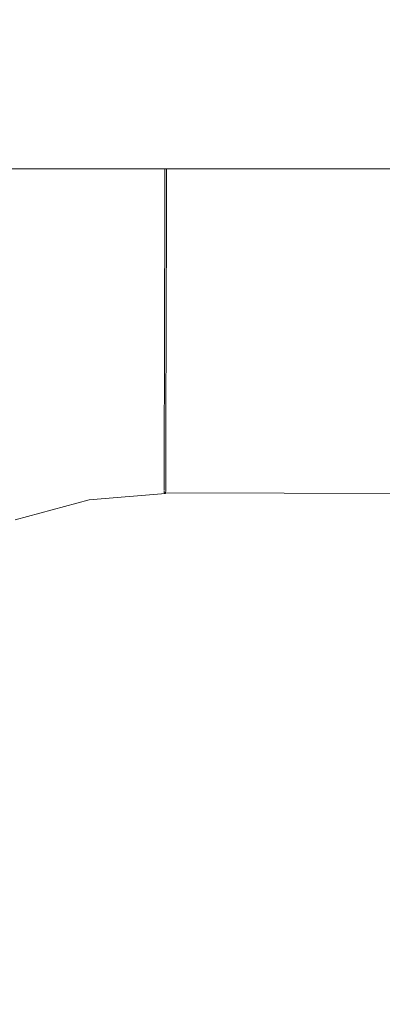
# Model space of a CAD drawing. Header units: millimetres. Extents: x -30280 to 309309, y -17460 to 4378.
# Tile 869 of 1056: x 251556 to 251570, y -13040 to -13002. Entities that reach past the tile are written whole.
import ezdxf

# ---------------------------------------------------------------- set-up
doc = ezdxf.new("R2010")
doc.units = ezdxf.units.MM
doc.header["$MEASUREMENT"] = 0
doc.linetypes.add('Wipeout_Contour', pattern=[1000, 0, -1000])
for name, color, linetype in [('Nuevo_08_E_Envans secs', 7, 'Continuous'), ('Nuevo_09_EI_Mobiliari general', 7, 'Continuous'), ('Nuevo_Ventanas Archicad', 7, 'Continuous')]:
    doc.layers.add(name, color=color, linetype=linetype)
doc.layers.add('Nuevo_09_EI_Mobiliari general_Pluma_Nº__1', color=7, linetype='Continuous', lineweight=5)

# ---------------------------------------------------------------- blocks, each defined once
blk = doc.blocks.new('Elem Sección_541_6', base_point=(235890.588, -13459.976))
at = {"color": 254, "linetype": 'Wipeout_Contour', "lineweight": 0, "ltscale": 1517989.291840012}
blk.add_wipeout([(248979.884, -11359.976), (254508.641, -11359.976), (254508.641, -13457.976), (254654.197, -13457.976), (254654.197, -11012.976), (248979.884, -11012.976)], dxfattribs=at).dxf.layer = 'Nuevo_08_E_Envans secs'
blk = doc.blocks.new('Elem Sección_543_6', base_point=(235890.588, -13459.976))
at = {"color": 254, "linetype": 'Wipeout_Contour', "lineweight": 0, "ltscale": 31165908.05935061}
blk.add_wipeout([(253368.641, -11399.976), (248979.884, -11399.976), (248979.884, -13305.666), (249022.416, -13068.118), (249023.053, -13065.78), (249026.984, -13043.488), (249005.387, -13043.488), (249005.387, -12987.919), (249005.459, -12987.919), (249019.024, -12561.809), (249441.751, -12561.809), (249455.316, -12987.919), (249455.387, -12987.919), (249455.387, -13043.488), (249433.791, -13043.488), (249437.722, -13065.78), (249438.358, -13068.118), (249480.387, -13302.855), (249522.416, -13068.119), (249523.053, -13065.78), (249526.984, -13043.488), (249505.387, -13043.488), (249505.387, -12987.919), (249505.459, -12987.919), (249519.024, -12561.809), (249941.751, -12561.809), (249955.316, -12987.919), (249955.387, -12987.919), (249955.387, -13043.488), (249933.791, -13043.488), (249937.722, -13065.78), (249938.358, -13068.119), (249980.387, -13302.855), (250022.416, -13068.119), (250023.053, -13065.78), (250026.984, -13043.488), (250005.387, -13043.488), (250005.387, -12987.919), (250005.459, -12987.919), (250019.024, -12561.81), (250441.751, -12561.81), (250455.316, -12987.919), (250455.387, -12987.919), (250455.387, -13043.488), (250433.791, -13043.488), (250437.722, -13065.78), (250438.358, -13068.119), (250480.387, -13302.855), (250522.416, -13068.119), (250523.053, -13065.78), (250526.984, -13043.488), (250505.387, -13043.488), (250505.387, -12987.919), (250505.459, -12987.919), (250519.024, -12561.81), (250941.751, -12561.81), (250955.316, -12987.919), (250955.387, -12987.919), (250955.387, -13043.488), (250933.791, -13043.488), (250937.722, -13065.78), (250938.358, -13068.119), (250980.387, -13302.855), (251022.416, -13068.119), (251023.053, -13065.78), (251026.984, -13043.488), (251005.387, -13043.488), (251005.387, -12987.919), (251005.459, -12987.919), (251019.024, -12561.81), (251441.751, -12561.81), (251455.316, -12987.919), (251455.387, -12987.919), (251455.387, -13043.488), (251433.791, -13043.488), (251437.722, -13065.78), (251438.358, -13068.119), (251480.387, -13302.855), (251522.416, -13068.119), (251523.053, -13065.78), (251526.984, -13043.488), (251505.387, -13043.488), (251505.387, -12987.919), (251505.459, -12987.919), (251519.024, -12561.81), (251941.751, -12561.81), (251955.316, -12987.919), (251955.387, -12987.919), (251955.387, -13043.488), (251933.791, -13043.488), (251937.722, -13065.78), (251938.358, -13068.119), (251980.387, -13302.855), (252022.416, -13068.119), (252023.053, -13065.78), (252026.984, -13043.488), (252005.387, -13043.488), (252005.387, -12987.919), (252005.459, -12987.919), (252019.024, -12561.81), (252441.751, -12561.81), (252455.316, -12987.919), (252455.387, -12987.919), (252455.387, -13043.488), (252433.791, -13043.488), (252437.722, -13065.78), (252438.358, -13068.119), (252480.387, -13302.855), (252522.416, -13068.119), (252523.053, -13065.78), (252526.984, -13043.488), (252505.387, -13043.488), (252505.387, -12987.919), (252505.459, -12987.919), (252519.024, -12561.81), (252941.751, -12561.81), (252955.316, -12987.919), (252955.387, -12987.919), (252955.387, -13043.488), (252933.791, -13043.488), (252937.722, -13065.78), (252938.358, -13068.119), (252999.567, -13409.976), (253368.641, -13409.976)], dxfattribs=at).dxf.layer = 'Nuevo_Ventanas Archicad'
blk = doc.blocks.new('Elem Sección_549_6', base_point=(235890.588, -13459.976))
at = {"color": 254, "linetype": 'Wipeout_Contour', "lineweight": 0, "ltscale": 1008263.756590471}
blk.add_wipeout([(251505.387, -12996.139), (251505.387, -13007.674), (251955.387, -13007.674), (251955.387, -12996.139)], dxfattribs=at).dxf.layer = 'Nuevo_09_EI_Mobiliari general'
at = {"color": 254, "linetype": 'Wipeout_Contour', "lineweight": 0, "ltscale": 9578561.265234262}
blk.add_wipeout([(251543.278, -13043.221), (251543.407, -13043.221), (251543.735, -13043.071), (251549.285, -13041.62), (251554.944, -13041.147), (251554.944, -13041.12), (251730.387, -13041.603), (251905.831, -13041.12), (251905.831, -13041.147), (251911.49, -13041.62), (251917.04, -13043.071), (251917.368, -13043.221), (251917.497, -13043.221), (251915.922, -13034.287), (251915.153, -13031.419), (251913.897, -13028.729), (251912.191, -13026.298), (251910.089, -13024.201), (251907.654, -13022.502), (251904.961, -13021.252), (251902.091, -13020.49), (251899.133, -13020.239), (251899.133, -13020.217), (251743.579, -13020.652), (251743.579, -13020.725), (251730.387, -13020.689), (251717.196, -13020.725), (251717.196, -13020.652), (251561.642, -13020.217), (251561.642, -13020.239), (251558.684, -13020.49), (251555.814, -13021.252), (251553.12, -13022.502), (251550.685, -13024.201), (251548.583, -13026.298), (251546.878, -13028.729), (251545.622, -13031.419), (251544.853, -13034.287)], dxfattribs=at).dxf.layer = 'Nuevo_09_EI_Mobiliari general'
at = {"color": 254, "linetype": 'Wipeout_Contour', "lineweight": 0, "ltscale": 1259452.313465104}
blk.add_wipeout([(251555.937, -13007.674), (251551.345, -13008.893), (251551.733, -13009.967), (251556.629, -13008.668), (251556.456, -13007.674)], dxfattribs=at).dxf.layer = 'Nuevo_09_EI_Mobiliari general'
at = {"color": 254, "linetype": 'Wipeout_Contour', "lineweight": 0, "ltscale": 1259477.865428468}
blk.add_wipeout([(251561.614, -13007.674), (251556.456, -13007.674), (251556.629, -13008.668), (251561.613, -13008.245), (251561.613, -13008.217)], dxfattribs=at).dxf.layer = 'Nuevo_09_EI_Mobiliari general'
at = {"color": 254, "linetype": 'Wipeout_Contour', "lineweight": 0, "ltscale": 1007562.129317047}
blk.add_wipeout([(251556.629, -13008.668), (251551.733, -13009.967), (251552.163, -13011.156), (251556.845, -13009.913)], dxfattribs=at).dxf.layer = 'Nuevo_09_EI_Mobiliari general'
at = {"color": 254, "linetype": 'Wipeout_Contour', "lineweight": 0, "ltscale": 1259478.544541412}
blk.add_wipeout([(251556.629, -13008.668), (251556.845, -13009.913), (251561.609, -13009.508), (251561.609, -13009.481), (251561.613, -13008.245)], dxfattribs=at).dxf.layer = 'Nuevo_09_EI_Mobiliari general'
at = {"color": 254, "linetype": 'Wipeout_Contour', "lineweight": 0, "ltscale": 1007927.904544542}
blk.add_wipeout([(251561.614, -13007.674), (251561.613, -13008.217), (251730.387, -13008.689), (251730.387, -13007.674)], dxfattribs=at).dxf.layer = 'Nuevo_09_EI_Mobiliari general'
at = {"color": 254, "linetype": 'Wipeout_Contour', "lineweight": 0, "ltscale": 1007563.717627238}
blk.add_wipeout([(251556.845, -13009.913), (251552.163, -13011.156), (251552.621, -13012.423), (251557.076, -13011.24)], dxfattribs=at).dxf.layer = 'Nuevo_09_EI_Mobiliari general'
at = {"layer": 'Nuevo_09_EI_Mobiliari general_Pluma_Nº__1', "color": 7, "linetype": 'Continuous', "lineweight": 5}
blk.add_line((251505.387, -13007.674), (251955.387, -13007.674), dxfattribs=at)
at = {"color": 254, "linetype": 'Wipeout_Contour', "lineweight": 0, "ltscale": 1511376.822963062}
blk.add_wipeout([(251561.672, -13009.503), (251556.845, -13009.913), (251557.076, -13011.24), (251561.606, -13010.855), (251561.606, -13010.828), (251561.668, -13010.828)], dxfattribs=at).dxf.layer = 'Nuevo_09_EI_Mobiliari general'
at = {"color": 254, "linetype": 'Wipeout_Contour', "lineweight": 0, "ltscale": 1007928.134409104}
blk.add_wipeout([(251561.613, -13008.217), (251561.609, -13009.481), (251730.387, -13009.952), (251730.387, -13008.689)], dxfattribs=at).dxf.layer = 'Nuevo_09_EI_Mobiliari general'
at = {"color": 254, "linetype": 'Wipeout_Contour', "lineweight": 0, "ltscale": 1007565.383274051}
blk.add_wipeout([(251557.076, -13011.24), (251552.621, -13012.423), (251553.093, -13013.729), (251557.314, -13012.608)], dxfattribs=at).dxf.layer = 'Nuevo_09_EI_Mobiliari general'
at = {"layer": 'Nuevo_09_EI_Mobiliari general_Pluma_Nº__1', "color": 7, "linetype": 'Continuous', "lineweight": 5}
for p, q in [((251561.614, -13007.674), (251561.613, -13008.217)), ((251561.677, -13007.674), (251561.676, -13008.217))]:
    blk.add_line(p, q, dxfattribs=at)
at = {"color": 254, "linetype": 'Wipeout_Contour', "lineweight": 0, "ltscale": 1007582.818359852}
blk.add_wipeout([(251561.668, -13010.85), (251557.076, -13011.24), (251557.314, -13012.608), (251561.664, -13012.239)], dxfattribs=at).dxf.layer = 'Nuevo_09_EI_Mobiliari general'
at = {"color": 254, "linetype": 'Wipeout_Contour', "lineweight": 0, "ltscale": 1511725.02568794}
blk.add_wipeout([(251561.609, -13009.481), (251561.609, -13009.508), (251561.672, -13009.503), (251561.668, -13010.828), (251730.387, -13011.299), (251730.387, -13009.952)], dxfattribs=at).dxf.layer = 'Nuevo_09_EI_Mobiliari general'
at = {"color": 254, "linetype": 'Wipeout_Contour', "lineweight": 0, "ltscale": 1007567.075742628}
blk.add_wipeout([(251557.314, -13012.608), (251553.093, -13013.729), (251553.566, -13015.035), (251557.551, -13013.977)], dxfattribs=at).dxf.layer = 'Nuevo_09_EI_Mobiliari general'
at = {"layer": 'Nuevo_09_EI_Mobiliari general_Pluma_Nº__1', "color": 7, "linetype": 'Continuous', "lineweight": 5}
for p, q in [((251561.613, -13008.217), (251561.609, -13009.481)), ((251561.676, -13008.217), (251561.672, -13009.481))]:
    blk.add_line(p, q, dxfattribs=at)
at = {"color": 254, "linetype": 'Wipeout_Contour', "lineweight": 0, "ltscale": 1007583.567857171}
blk.add_wipeout([(251561.664, -13012.239), (251557.314, -13012.608), (251557.551, -13013.977), (251561.661, -13013.628)], dxfattribs=at).dxf.layer = 'Nuevo_09_EI_Mobiliari general'
at = {"color": 254, "linetype": 'Wipeout_Contour', "lineweight": 0, "ltscale": 1763817.923544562}
blk.add_wipeout([(251561.606, -13010.855), (251561.668, -13010.85), (251561.665, -13012.217), (251730.388, -13012.689), (251743.601, -13012.652), (251743.605, -13011.336), (251561.606, -13010.828)], dxfattribs=at).dxf.layer = 'Nuevo_09_EI_Mobiliari general'
at = {"color": 254, "linetype": 'Wipeout_Contour', "lineweight": 0, "ltscale": 1007568.743770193}
blk.add_wipeout([(251557.551, -13013.977), (251553.566, -13015.035), (251554.024, -13016.302), (251557.782, -13015.304)], dxfattribs=at).dxf.layer = 'Nuevo_09_EI_Mobiliari general'
at = {"layer": 'Nuevo_09_EI_Mobiliari general_Pluma_Nº__1', "color": 7, "linetype": 'Continuous', "lineweight": 5}
for p, q in [((251561.609, -13009.481), (251561.606, -13010.828)), ((251561.672, -13009.481), (251561.668, -13010.828))]:
    blk.add_line(p, q, dxfattribs=at)
at = {"color": 254, "linetype": 'Wipeout_Contour', "lineweight": 0, "ltscale": 1007584.307345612}
blk.add_wipeout([(251561.661, -13013.628), (251557.551, -13013.977), (251557.782, -13015.304), (251561.657, -13014.975)], dxfattribs=at).dxf.layer = 'Nuevo_09_EI_Mobiliari general'
at = {"color": 254, "linetype": 'Wipeout_Contour', "lineweight": 0, "ltscale": 1259853.916539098}
blk.add_wipeout([(251561.661, -13013.607), (251743.597, -13014.115), (251743.601, -13012.725), (251561.665, -13012.217), (251561.664, -13012.239)], dxfattribs=at).dxf.layer = 'Nuevo_09_EI_Mobiliari general'
at = {"color": 254, "linetype": 'Wipeout_Contour', "lineweight": 0, "ltscale": 1007570.336905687}
blk.add_wipeout([(251557.782, -13015.304), (251554.024, -13016.302), (251554.454, -13017.491), (251557.999, -13016.549)], dxfattribs=at).dxf.layer = 'Nuevo_09_EI_Mobiliari general'
at = {"layer": 'Nuevo_09_EI_Mobiliari general_Pluma_Nº__1', "color": 7, "linetype": 'Continuous', "lineweight": 5}
for p, q in [((251561.606, -13010.828), (251561.602, -13012.217)), ((251561.668, -13010.828), (251561.665, -13012.217))]:
    blk.add_line(p, q, dxfattribs=at)
at = {"color": 254, "linetype": 'Wipeout_Contour', "lineweight": 0, "ltscale": 1007585.01462}
blk.add_wipeout([(251561.657, -13014.975), (251557.782, -13015.304), (251557.999, -13016.549), (251561.653, -13016.239)], dxfattribs=at).dxf.layer = 'Nuevo_09_EI_Mobiliari general'
at = {"color": 254, "linetype": 'Wipeout_Contour', "lineweight": 0, "ltscale": 1259955.832666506}
blk.add_wipeout([(251561.661, -13013.607), (251561.657, -13014.954), (251717.181, -13015.388), (251717.178, -13014.115), (251717.177, -13014.041)], dxfattribs=at).dxf.layer = 'Nuevo_09_EI_Mobiliari general'
at = {"color": 254, "linetype": 'Wipeout_Contour', "lineweight": 0, "ltscale": 1007571.807034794}
blk.add_wipeout([(251557.999, -13016.549), (251554.454, -13017.491), (251554.842, -13018.565), (251558.194, -13017.675)], dxfattribs=at).dxf.layer = 'Nuevo_09_EI_Mobiliari general'
at = {"layer": 'Nuevo_09_EI_Mobiliari general_Pluma_Nº__1', "color": 7, "linetype": 'Continuous', "lineweight": 5}
for p, q in [((251561.602, -13012.217), (251561.598, -13013.606)), ((251561.665, -13012.217), (251561.661, -13013.607))]:
    blk.add_line(p, q, dxfattribs=at)
at = {"color": 254, "linetype": 'Wipeout_Contour', "lineweight": 0, "ltscale": 1007585.668505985}
blk.add_wipeout([(251561.653, -13016.239), (251557.999, -13016.549), (251558.194, -13017.675), (251561.65, -13017.382)], dxfattribs=at).dxf.layer = 'Nuevo_09_EI_Mobiliari general'
at = {"color": 254, "linetype": 'Wipeout_Contour', "lineweight": 0, "ltscale": 1259956.176401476}
blk.add_wipeout([(251561.657, -13014.954), (251561.653, -13016.217), (251717.185, -13016.652), (251717.181, -13015.462), (251717.181, -13015.388)], dxfattribs=at).dxf.layer = 'Nuevo_09_EI_Mobiliari general'
at = {"color": 254, "linetype": 'Wipeout_Contour', "lineweight": 0, "ltscale": 1007573.109817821}
blk.add_wipeout([(251554.842, -13018.565), (251555.177, -13019.492), (251558.363, -13018.646), (251558.194, -13017.675)], dxfattribs=at).dxf.layer = 'Nuevo_09_EI_Mobiliari general'
at = {"layer": 'Nuevo_09_EI_Mobiliari general_Pluma_Nº__1', "color": 7, "linetype": 'Continuous', "lineweight": 5}
for p, q in [((251561.598, -13013.606), (251561.594, -13014.953)), ((251561.661, -13013.607), (251561.657, -13014.954))]:
    blk.add_line(p, q, dxfattribs=at)
at = {"color": 254, "linetype": 'Wipeout_Contour', "lineweight": 0, "ltscale": 1007586.249466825}
blk.add_wipeout([(251558.194, -13017.675), (251558.363, -13018.646), (251561.647, -13018.368), (251561.65, -13017.382)], dxfattribs=at).dxf.layer = 'Nuevo_09_EI_Mobiliari general'
at = {"color": 254, "linetype": 'Wipeout_Contour', "lineweight": 0, "ltscale": 1259956.494969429}
blk.add_wipeout([(251561.65, -13017.36), (251717.188, -13017.794), (251717.185, -13016.725), (251717.185, -13016.652), (251561.653, -13016.217)], dxfattribs=at).dxf.layer = 'Nuevo_09_EI_Mobiliari general'
at = {"color": 254, "linetype": 'Wipeout_Contour', "lineweight": 0, "ltscale": 1007574.205990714}
blk.add_wipeout([(251558.363, -13018.646), (251555.177, -13019.492), (251555.449, -13020.244), (251558.5, -13019.434)], dxfattribs=at).dxf.layer = 'Nuevo_09_EI_Mobiliari general'
at = {"layer": 'Nuevo_09_EI_Mobiliari general_Pluma_Nº__1', "color": 7, "linetype": 'Continuous', "lineweight": 5}
for p, q in [((251561.594, -13014.953), (251561.591, -13016.217)), ((251561.657, -13014.954), (251561.653, -13016.217))]:
    blk.add_line(p, q, dxfattribs=at)
at = {"color": 254, "linetype": 'Wipeout_Contour', "lineweight": 0, "ltscale": 1007586.740137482}
blk.add_wipeout([(251561.647, -13018.368), (251558.363, -13018.646), (251558.5, -13019.434), (251561.645, -13019.167)], dxfattribs=at).dxf.layer = 'Nuevo_09_EI_Mobiliari general'
at = {"color": 254, "linetype": 'Wipeout_Contour', "lineweight": 0, "ltscale": 1007903.704636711}
blk.add_wipeout([(251561.65, -13017.36), (251561.647, -13018.346), (251717.191, -13018.78), (251717.188, -13017.794)], dxfattribs=at).dxf.layer = 'Nuevo_09_EI_Mobiliari general'
at = {"color": 254, "linetype": 'Wipeout_Contour', "lineweight": 0, "ltscale": 1007575.062487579}
blk.add_wipeout([(251558.5, -13019.434), (251555.449, -13020.244), (251555.65, -13020.799), (251558.601, -13020.015)], dxfattribs=at).dxf.layer = 'Nuevo_09_EI_Mobiliari general'
at = {"layer": 'Nuevo_09_EI_Mobiliari general_Pluma_Nº__1', "color": 7, "linetype": 'Continuous', "lineweight": 5}
for p, q in [((251561.591, -13016.217), (251561.587, -13017.36)), ((251561.653, -13016.217), (251561.65, -13017.36))]:
    blk.add_line(p, q, dxfattribs=at)
at = {"color": 254, "linetype": 'Wipeout_Contour', "lineweight": 0, "ltscale": 1007587.125774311}
blk.add_wipeout([(251561.645, -13019.167), (251558.5, -13019.434), (251558.601, -13020.015), (251561.643, -13019.757)], dxfattribs=at).dxf.layer = 'Nuevo_09_EI_Mobiliari general'
at = {"color": 254, "linetype": 'Wipeout_Contour', "lineweight": 0, "ltscale": 1007575.653356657}
blk.add_wipeout([(251558.601, -13020.015), (251555.65, -13020.799), (251555.772, -13021.138), (251558.663, -13020.371)], dxfattribs=at).dxf.layer = 'Nuevo_09_EI_Mobiliari general'
at = {"color": 254, "linetype": 'Wipeout_Contour', "lineweight": 0, "ltscale": 1007587.394621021}
blk.add_wipeout([(251561.643, -13019.757), (251558.601, -13020.015), (251558.663, -13020.371), (251561.642, -13020.118)], dxfattribs=at).dxf.layer = 'Nuevo_09_EI_Mobiliari general'
at = {"color": 254, "linetype": 'Wipeout_Contour', "lineweight": 0, "ltscale": 1259957.019886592}
blk.add_wipeout([(251561.645, -13019.146), (251717.193, -13019.58), (251717.191, -13018.854), (251717.191, -13018.78), (251561.647, -13018.346)], dxfattribs=at).dxf.layer = 'Nuevo_09_EI_Mobiliari general'
at = {"color": 254, "linetype": 'Wipeout_Contour', "lineweight": 0, "ltscale": 1007575.960458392}
blk.add_wipeout([(251555.772, -13021.138), (251555.814, -13021.252), (251558.684, -13020.49), (251558.663, -13020.371)], dxfattribs=at).dxf.layer = 'Nuevo_09_EI_Mobiliari general'
at = {"layer": 'Nuevo_09_EI_Mobiliari general_Pluma_Nº__1', "color": 7, "linetype": 'Continuous', "lineweight": 5}
for p, q in [((251561.587, -13017.36), (251561.585, -13018.346)), ((251561.65, -13017.36), (251561.647, -13018.346))]:
    blk.add_line(p, q, dxfattribs=at)
at = {"color": 254, "linetype": 'Wipeout_Contour', "lineweight": 0, "ltscale": 1007587.5381825}
blk.add_wipeout([(251558.663, -13020.371), (251558.684, -13020.49), (251561.642, -13020.239), (251561.642, -13020.118)], dxfattribs=at).dxf.layer = 'Nuevo_09_EI_Mobiliari general'
at = {"layer": 'Nuevo_09_EI_Mobiliari general_Pluma_Nº__1', "color": 7, "linetype": 'Continuous', "lineweight": 5}
blk.add_line((251555.814, -13021.252), (251558.684, -13020.49), dxfattribs=at)
at = {"color": 254, "linetype": 'Wipeout_Contour', "lineweight": 0, "ltscale": 1007904.180778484}
blk.add_wipeout([(251561.642, -13020.217), (251717.196, -13020.652), (251717.196, -13020.53), (251561.643, -13020.096)], dxfattribs=at).dxf.layer = 'Nuevo_09_EI_Mobiliari general'
at = {"color": 254, "linetype": 'Wipeout_Contour', "lineweight": 0, "ltscale": 1259957.211353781}
blk.add_wipeout([(251561.644, -13019.735), (251717.194, -13020.169), (251717.193, -13019.654), (251717.193, -13019.58), (251561.645, -13019.146)], dxfattribs=at).dxf.layer = 'Nuevo_09_EI_Mobiliari general'
at = {"layer": 'Nuevo_09_EI_Mobiliari general_Pluma_Nº__1', "color": 7, "linetype": 'Continuous', "lineweight": 5}
for p, q in [((251561.585, -13018.346), (251561.582, -13019.145)), ((251561.647, -13018.346), (251561.645, -13019.146))]:
    blk.add_line(p, q, dxfattribs=at)
at = {"color": 254, "linetype": 'Wipeout_Contour', "lineweight": 0, "ltscale": 1259957.348995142}
blk.add_wipeout([(251561.643, -13020.096), (251717.196, -13020.53), (251717.195, -13020.243), (251717.194, -13020.169), (251561.644, -13019.735)], dxfattribs=at).dxf.layer = 'Nuevo_09_EI_Mobiliari general'
at = {"layer": 'Nuevo_09_EI_Mobiliari general_Pluma_Nº__1', "color": 7, "linetype": 'Continuous', "lineweight": 5}
for p, q in [((251561.582, -13019.145), (251561.581, -13019.735)), ((251561.645, -13019.146), (251561.644, -13019.735)), ((251561.581, -13019.735), (251561.58, -13020.096)), ((251561.644, -13019.735), (251561.643, -13020.096)), ((251561.58, -13020.123), (251561.579, -13020.217)), ((251561.643, -13020.096), (251561.642, -13020.239)), ((251558.684, -13020.49), (251561.642, -13020.239)), ((251561.579, -13020.217), (251717.196, -13020.652))]:
    blk.add_line(p, q, dxfattribs=at)

msp = doc.modelspace()

# ---------------------------------------------------------------- block references
at = {"layer": 'Nuevo_08_E_Envans secs', "lineweight": 0}
msp.add_blockref('Elem Sección_541_6', (235890.588, -13459.976), dxfattribs=at)

# ---------------------------------------------------------------- next in the draw order: block references
at = {"layer": 'Nuevo_Ventanas Archicad', "lineweight": 0}
msp.add_blockref('Elem Sección_543_6', (235890.588, -13459.976), dxfattribs=at)

# ---------------------------------------------------------------- next in the draw order: block references
at = {"layer": 'Nuevo_09_EI_Mobiliari general', "lineweight": 0}
msp.add_blockref('Elem Sección_549_6', (235890.588, -13459.976), dxfattribs=at)

doc.saveas('drawing.dxf')
